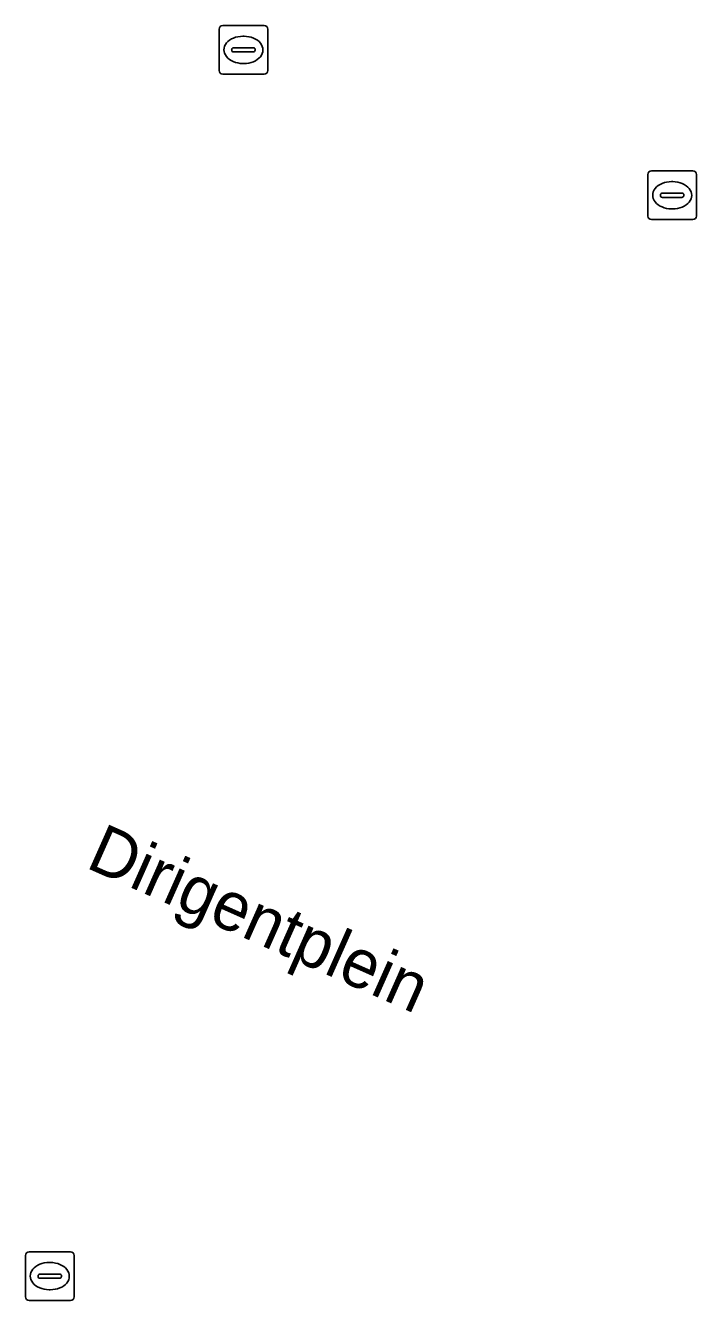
# Model space of a CAD drawing. Extents: x 164148 to 165261, y 382513 to 383432.
# Drawn here: x 164305.93 to 164319.73, y 383133.2 to 383159.39 of the extents above; entities that cross this region are included whole.
import ezdxf

# ---------------------------------------------------------------- set-up
doc = ezdxf.new("R2010")
doc.units = 0
doc.layers.add('IMGEO_Kolk', color=7, linetype='Continuous')
doc.layers.add('IMGEO_Openbare_ruimte_label', color=7, linetype='Continuous')

msp = doc.modelspace()

# ---------------------------------------------------------------- linework, layer by layer
at = {"layer": 'IMGEO_Kolk'}
for p, q in [((164309.914, 383158.467), (164309.914, 383159.319)), ((164309.989, 383159.393), (164310.841, 383159.393)), ((164310.915, 383159.319), (164310.915, 383158.467)), ((164310.402, 383159.173), (164310.427, 383159.173)), ((164310.173, 383158.887), (164310.173, 383158.899)), ((164310.611, 383158.85), (164310.213, 383158.85)), ((164310.216, 383158.936), (164310.614, 383158.936)), ((164310.657, 383158.899), (164310.657, 383158.887)), ((164310.425, 383158.613), (164310.4, 383158.613)), ((164310.841, 383158.393), (164309.989, 383158.393)), ((164318.804, 383156.406), (164319.656, 383156.406)), ((164318.729, 383155.48), (164318.729, 383156.332)), ((164319.217, 383156.186), (164319.242, 383156.186)), ((164319.73, 383156.332), (164319.73, 383155.48)), ((164318.988, 383155.9), (164318.988, 383155.912)), ((164319.426, 383155.863), (164319.028, 383155.863)), ((164319.031, 383155.949), (164319.429, 383155.949)), ((164319.472, 383155.912), (164319.472, 383155.9)), ((164319.24, 383155.626), (164319.215, 383155.626)), ((164319.656, 383155.406), (164318.804, 383155.406)), ((164305.933, 383133.275), (164305.933, 383134.127)), ((164306.008, 383134.201), (164306.86, 383134.201)), ((164306.934, 383134.127), (164306.934, 383133.275)), ((164306.421, 383133.981), (164306.446, 383133.981)), ((164306.192, 383133.695), (164306.192, 383133.707)), ((164306.63, 383133.658), (164306.232, 383133.658)), ((164306.235, 383133.744), (164306.633, 383133.744)), ((164306.676, 383133.707), (164306.676, 383133.695)), ((164306.444, 383133.421), (164306.419, 383133.421)), ((164306.86, 383133.201), (164306.008, 383133.201))]:
    msp.add_line(p, q, dxfattribs=at)
for points in [[(164309.914, 383158.467), (164309.914, 383159.319)], [(164309.989, 383159.393), (164310.841, 383159.393)], [(164310.915, 383159.319), (164310.915, 383158.467)], [(164310.841, 383158.393), (164309.989, 383158.393)], [(164318.804, 383156.406), (164319.656, 383156.406)], [(164318.729, 383155.48), (164318.729, 383156.332)], [(164319.73, 383156.332), (164319.73, 383155.48)], [(164319.656, 383155.406), (164318.804, 383155.406)], [(164305.933, 383133.275), (164305.933, 383134.127)], [(164306.008, 383134.201), (164306.86, 383134.201)], [(164306.934, 383134.127), (164306.934, 383133.275)], [(164306.86, 383133.201), (164306.008, 383133.201)]]:
    msp.add_lwpolyline(points, dxfattribs=at)
for centre, radius, start, end in [((164309.991, 383159.317), 0.0765, 91.552, 178.448), ((164309.991, 383159.317), 0.0765, 91.552, 178.448), ((164310.839, 383159.317), 0.0765, 1.552, 88.448), ((164310.839, 383159.317), 0.0765, 1.552, 88.448), ((164310.213, 383158.896), 0.0403, 85.8775, 175.7526), ((164310.21, 383158.886), 0.0366, 178.938, 274.7102), ((164310.614, 383158.893), 0.043, 264.8664, 352.4533), ((164310.618, 383158.898), 0.0386, 1.7309, 96.639), ((164309.991, 383158.469), 0.0765, 181.552, 268.448), ((164309.991, 383158.469), 0.0765, 181.552, 268.448), ((164310.839, 383158.469), 0.0765, 271.552, 358.448), ((164310.839, 383158.469), 0.0765, 271.552, 358.448), ((164318.806, 383156.33), 0.0765, 91.552, 178.448), ((164318.806, 383156.33), 0.0765, 91.552, 178.448), ((164319.654, 383156.33), 0.0765, 1.552, 88.448), ((164319.654, 383156.33), 0.0765, 1.552, 88.448), ((164319.028, 383155.909), 0.0403, 85.8775, 175.7526), ((164319.025, 383155.899), 0.0366, 178.938, 274.7102), ((164319.429, 383155.906), 0.043, 264.8664, 352.4533), ((164319.433, 383155.911), 0.0386, 1.7309, 96.639), ((164318.806, 383155.482), 0.0765, 181.552, 268.448), ((164318.806, 383155.482), 0.0765, 181.552, 268.448), ((164319.654, 383155.482), 0.0765, 271.552, 358.448), ((164319.654, 383155.482), 0.0765, 271.552, 358.448), ((164306.01, 383134.125), 0.0765, 91.552, 178.448), ((164306.01, 383134.125), 0.0765, 91.552, 178.448), ((164306.858, 383134.125), 0.0765, 1.552, 88.448), ((164306.858, 383134.125), 0.0765, 1.552, 88.448), ((164306.232, 383133.704), 0.0403, 85.8775, 175.7526), ((164306.229, 383133.694), 0.0366, 178.938, 274.7102), ((164306.633, 383133.701), 0.043, 264.8664, 352.4533), ((164306.637, 383133.706), 0.0386, 1.7309, 96.639), ((164306.01, 383133.277), 0.0765, 181.552, 268.448), ((164306.01, 383133.277), 0.0765, 181.552, 268.448), ((164306.858, 383133.277), 0.0765, 271.552, 358.448), ((164306.858, 383133.277), 0.0765, 271.552, 358.448)]:
    msp.add_arc(centre, radius, start, end, dxfattribs=at)
for centre, major_axis, ratio, start_param, end_param in [((164310.401, 383158.893), (-0.387, 0.002), 0.722429, 4.712389, 7.853982), ((164310.426, 383158.893), (-0.39, 0.002), 0.717154, 1.570796, 4.712389), ((164319.216, 383155.906), (-0.387, 0.002), 0.722429, 4.712389, 7.853982), ((164319.241, 383155.906), (-0.39, 0.002), 0.717154, 1.570796, 4.712389), ((164306.42, 383133.701), (-0.387, 0.002), 0.722429, 4.712389, 7.853982), ((164306.445, 383133.701), (-0.39, 0.002), 0.717154, 1.570796, 4.712389)]:
    msp.add_ellipse(centre, major_axis=major_axis, ratio=ratio, start_param=start_param, end_param=end_param, dxfattribs=at)

# ---------------------------------------------------------------- texts
at = {"layer": 'IMGEO_Openbare_ruimte_label'}
msp.add_text('Dirigentplein', height=1, rotation=336.0491, dxfattribs=at).set_placement((164307.148, 383142.105))

doc.saveas('drawing.dxf')
